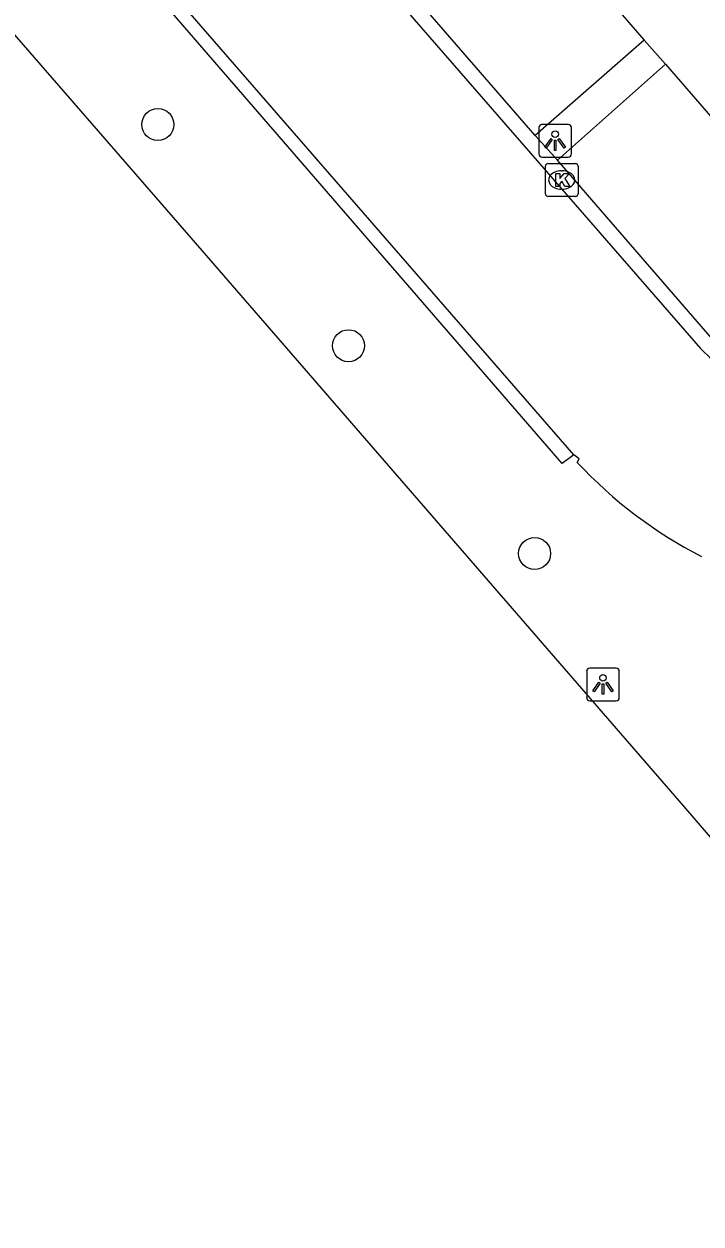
# Model space of a CAD drawing. Extents: x 155888 to 156864, y 383882 to 384671.
# Drawn here: x 156629.4 to 156650.1, y 383886.54 to 383923.23 of the extents above; entities that cross this region are included whole.
import ezdxf

# ---------------------------------------------------------------- set-up
doc = ezdxf.new("R2010")
doc.units = 0
for name, color, linetype in [('IMGEO_Boom', 7, 'Continuous'), ('IMGEO_Kolk', 7, 'Continuous'), ('IMGEO_Lichtpunt', 7, 'Continuous'), ('IMGEO_OVBaan_gesloten', 7, 'Continuous'), ('IMGEO_Rijbaan_lokaal_gesloten', 7, 'Continuous'), ('IMGEO_Rijbaan_lokaal_open', 7, 'Continuous'), ('IMGEO_Voetpad_open', 7, 'Continuous')]:
    doc.layers.add(name, color=color, linetype=linetype)

msp = doc.modelspace()

# ---------------------------------------------------------------- linework, layer by layer
at = {"layer": 'IMGEO_Boom'}
for centre in [(156633.487, 383920.151), (156639.318, 383913.39), (156645.01, 383907.037)]:
    msp.add_circle(centre, 0.489, dxfattribs=at)
at = {"layer": 'IMGEO_Kolk'}
for p, q in [((156645.337, 383918.031), (156645.337, 383918.883)), ((156645.412, 383918.957), (156646.264, 383918.957)), ((156645.825, 383918.737), (156645.85, 383918.737)), ((156646.338, 383918.883), (156646.338, 383918.031)), ((156646.264, 383917.957), (156645.412, 383917.957)), ((156645.848, 383918.177), (156645.823, 383918.177))]:
    msp.add_line(p, q, dxfattribs=at)
for points in [[(156645.337, 383918.031), (156645.337, 383918.883)], [(156645.412, 383918.957), (156646.264, 383918.957)], [(156645.658, 383918.657), (156645.781, 383918.657), (156645.781, 383918.506), (156645.911, 383918.657), (156646.075, 383918.657), (156645.929, 383918.506), (156646.082, 383918.257), (156645.93, 383918.257), (156645.845, 383918.421), (156645.781, 383918.354), (156645.781, 383918.257), (156645.658, 383918.257), (156645.658, 383918.657)], [(156646.338, 383918.883), (156646.338, 383918.031)], [(156646.264, 383917.957), (156645.412, 383917.957)]]:
    msp.add_lwpolyline(points, dxfattribs=at)
for centre, start, end in [((156645.414, 383918.881), 91.552, 178.448), ((156645.414, 383918.881), 91.552, 178.448), ((156646.262, 383918.881), 1.552, 88.448), ((156646.262, 383918.881), 1.552, 88.448), ((156645.414, 383918.033), 181.552, 268.448), ((156645.414, 383918.033), 181.552, 268.448), ((156646.262, 383918.033), 271.552, 358.448), ((156646.262, 383918.033), 271.552, 358.448)]:
    msp.add_arc(centre, 0.0765, start, end, dxfattribs=at)
for centre, major_axis, ratio, start_param, end_param in [((156645.824, 383918.457), (-0.387, 0.002), 0.722429, 4.712389, 7.853982), ((156645.849, 383918.457), (-0.39, 0.002), 0.717154, 1.570796, 4.712389)]:
    msp.add_ellipse(centre, major_axis=major_axis, ratio=ratio, start_param=start_param, end_param=end_param, dxfattribs=at)
at = {"layer": 'IMGEO_Lichtpunt'}
for p, q in [((156646.04, 383920.155), (156645.232, 383920.155)), ((156646.04, 383920.155), (156645.232, 383920.155)), ((156645.138, 383920.06), (156645.138, 383919.253)), ((156645.138, 383920.06), (156645.138, 383919.253)), ((156646.134, 383919.253), (156646.134, 383920.06)), ((156646.134, 383919.253), (156646.134, 383920.06)), ((156645.232, 383919.159), (156646.04, 383919.159)), ((156645.232, 383919.159), (156646.04, 383919.159)), ((156646.601, 383903.438), (156646.601, 383902.631)), ((156646.601, 383903.438), (156646.601, 383902.631)), ((156647.503, 383903.533), (156646.695, 383903.533)), ((156647.503, 383903.533), (156646.695, 383903.533)), ((156647.597, 383902.631), (156647.597, 383903.438)), ((156647.597, 383902.631), (156647.597, 383903.438)), ((156646.695, 383902.537), (156647.503, 383902.537)), ((156646.695, 383902.537), (156647.503, 383902.537))]:
    msp.add_line(p, q, dxfattribs=at)
for points in [[(156645.512, 383919.724), (156645.551, 383919.696), (156645.363, 383919.434), (156645.325, 383919.461), (156645.512, 383919.724)], [(156645.614, 383919.676), (156645.661, 383919.676), (156645.661, 383919.354), (156645.614, 383919.354), (156645.614, 383919.676)], [(156645.724, 383919.696), (156645.762, 383919.723), (156645.949, 383919.461), (156645.91, 383919.433), (156645.724, 383919.696)], [(156646.975, 383903.102), (156647.014, 383903.074), (156646.826, 383902.812), (156646.788, 383902.839), (156646.975, 383903.102)], [(156647.077, 383903.054), (156647.124, 383903.054), (156647.124, 383902.732), (156647.077, 383902.732), (156647.077, 383903.054)], [(156647.187, 383903.074), (156647.225, 383903.101), (156647.412, 383902.839), (156647.373, 383902.811), (156647.187, 383903.074)]]:
    msp.add_lwpolyline(points, dxfattribs=at)
for centre in [(156645.637, 383919.858), (156647.1, 383903.236)]:
    msp.add_circle(centre, 0.0994, dxfattribs=at)
for centre, start, end in [((156645.232, 383920.06), 90, 180), ((156645.232, 383920.06), 90, 180), ((156646.04, 383920.06), 0, 90), ((156646.04, 383920.06), 0, 90), ((156645.232, 383919.253), 180, 270), ((156645.232, 383919.253), 180, 270), ((156646.04, 383919.253), 270, 0), ((156646.04, 383919.253), 270, 360), ((156646.695, 383903.438), 90, 180), ((156646.695, 383903.438), 90, 180), ((156647.503, 383903.438), 0, 90), ((156647.503, 383903.438), 0, 90), ((156646.695, 383902.631), 180, 270), ((156646.695, 383902.631), 180, 270), ((156647.503, 383902.631), 270, 0), ((156647.503, 383902.631), 270, 360)]:
    msp.add_arc(centre, 0.0946, start, end, dxfattribs=at)
at = {"layer": 'IMGEO_OVBaan_gesloten'}
msp.add_lwpolyline([(156660.479, 383886.538), (156657.48, 383890.128), (156649.574, 383899.314), (156634.845, 383916.306), (156562.118, 384000), (156526.643, 384040.832)], dxfattribs=at)
at = {"layer": 'IMGEO_Rijbaan_lokaal_gesloten'}
for points in [[(156646.206, 383910.051), (156567.998, 384000), (156530.033, 384043.663)], [(156605.883, 383964.081), (156630.384, 383935.946), (156650.086, 383913.301)], [(156646.315, 383909.821), (156646.375, 383909.933), (156646.206, 383910.051)]]:
    msp.add_lwpolyline(points, dxfattribs=at)
for centre, radius, start, end in [((156656.791, 383919.825), 9.355, 224.2145, 239.0938), ((156656.46, 383919.262), 13.858, 222.9402, 242.7182)]:
    msp.add_arc(centre, radius, start, end, dxfattribs=at)
at = {"layer": 'IMGEO_Rijbaan_lokaal_open'}
for points in [[(156646.206, 383910.051), (156645.847, 383909.788), (156626.506, 383932.134), (156601.837, 383960.361), (156567.837, 383999.499), (156567.401, 384000), (156529.694, 384043.376)], [(156645.025, 383919.822), (156631.453, 383935.472)], [(156645.025, 383919.822), (156645.704, 383919.064)], [(156650.441, 383913.603), (156645.704, 383919.064)]]:
    msp.add_lwpolyline(points, dxfattribs=at)
at = {"layer": 'IMGEO_Voetpad_open'}
for points in [[(156631.453, 383935.472), (156634.764, 383938.382), (156648.363, 383922.735)], [(156648.363, 383922.735), (156645.025, 383919.822)], [(156649.012, 383921.996), (156648.363, 383922.735)], [(156645.704, 383919.064), (156649.012, 383921.996)], [(156649.012, 383921.996), (156656.543, 383913.299), (156654.022, 383911.101)]]:
    msp.add_lwpolyline(points, dxfattribs=at)

doc.saveas('drawing.dxf')
